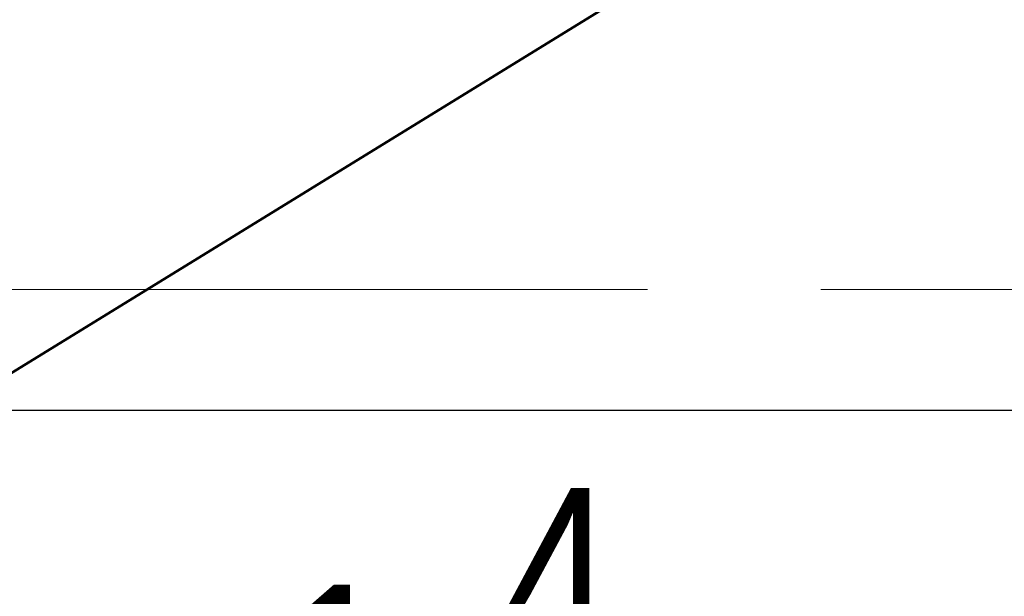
# Model space of a CAD drawing. Extents: x 33706 to 249013, y -74890 to 17912.
# Tile 268 of 288: x 184500 to 185069, y -39490 to -39157. Entities that reach past the tile are written whole.
import ezdxf

# ---------------------------------------------------------------- set-up
doc = ezdxf.new("R2010")
doc.units = 0
doc.header["$MEASUREMENT"] = 0
doc.linetypes.add('Przekrojowa', pattern=[600, 500, -100])
doc.layers.add('inst-gaz-rury', color=50, linetype='Continuous', lineweight=50)
doc.layers.add('WYMIARY-I-OPISY', color=3, linetype='Continuous', lineweight=9)
doc.styles.get("Standard").update_dxf_attribs({"font": 'ARIALN.TTF'})

msp = doc.modelspace()

# ---------------------------------------------------------------- linework, layer by layer
at = {"color": 62, "linetype": 'Przekrojowa', "lineweight": 18}
msp.add_line((186062.68, -39313.26), (183962.68, -39313.26), dxfattribs=at)
at = {"linetype": 'Continuous'}
msp.add_line((185992.68, -39383.26), (184162.68, -39383.26), dxfattribs=at)
at = {"layer": 'inst-gaz-rury', "ltscale": 50}
msp.add_line((195112.04, -32819.6), (169996.8, -48295.73), dxfattribs=at)

# ---------------------------------------------------------------- texts
at = {"layer": 'WYMIARY-I-OPISY', "char_height": 100}
for s, insert, attachment_point in [('4', (184843.47, -39477.91), 6), ('1', (184715.7, -39583.68), 9)]:
    msp.add_mtext(s, dxfattribs=dict(at, insert=insert, attachment_point=attachment_point))

doc.saveas('drawing.dxf')
